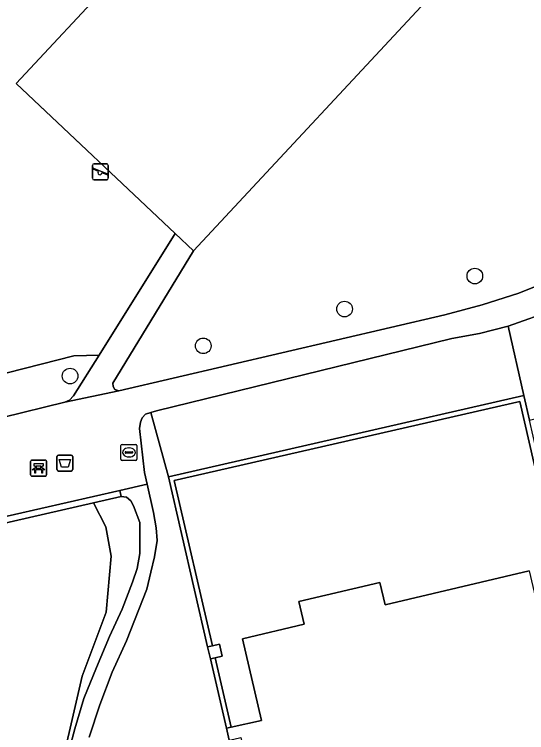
# Model space of a CAD drawing. Extents: x 156412 to 157779, y 382335 to 383768.
# Drawn here: x 156510.5 to 156542.53, y 383361.48 to 383406.35 of the extents above; entities that cross this region are included whole.
import ezdxf

# ---------------------------------------------------------------- set-up
doc = ezdxf.new("R2010")
doc.units = 0
for name, color, linetype in [('IMGEO_Afvalbak', 7, 'Continuous'), ('IMGEO_Bank', 7, 'Continuous'), ('IMGEO_Boom', 7, 'Continuous'), ('IMGEO_Erf', 7, 'Continuous'), ('IMGEO_Groenvoorziening', 7, 'Continuous'), ('IMGEO_Muur', 7, 'Continuous'), ('IMGEO_Oever', 7, 'Continuous'), ('IMGEO_Pand', 7, 'Continuous'), ('IMGEO_Rioolput', 7, 'Continuous'), ('IMGEO_Speelvoorziening', 7, 'Continuous'), ('IMGEO_Terreindeel_gesloten', 7, 'Continuous'), ('IMGEO_Terreindeel_zand', 7, 'Continuous'), ('IMGEO_Voetpad_halfverhard', 7, 'Continuous')]:
    doc.layers.add(name, color=color, linetype=linetype)

msp = doc.modelspace()

# ---------------------------------------------------------------- linework, layer by layer
at = {"layer": 'IMGEO_Afvalbak'}
for p, q in [((156513.155, 383377.92), (156513.155, 383378.72)), ((156513.155, 383378.72), (156513.155, 383377.92)), ((156513.255, 383378.82), (156514.045, 383378.82)), ((156514.045, 383378.82), (156513.255, 383378.82)), ((156514.145, 383378.72), (156514.145, 383377.92)), ((156514.145, 383377.92), (156514.145, 383378.72)), ((156514.045, 383377.82), (156513.255, 383377.82)), ((156513.255, 383377.82), (156514.045, 383377.82))]:
    msp.add_line(p, q, dxfattribs=at)
msp.add_lwpolyline([(156513.298, 383378.534), (156514.002, 383378.534), (156513.853, 383378.064), (156513.447, 383378.064), (156513.298, 383378.534)], dxfattribs=at)
for centre, start, end in [((156513.255, 383378.72), 90, 180), ((156513.255, 383378.72), 90, 180), ((156514.045, 383378.72), 0, 90), ((156514.045, 383378.72), 360, 90), ((156513.255, 383377.92), 180, 270), ((156513.255, 383377.92), 180, 270), ((156514.045, 383377.92), 270, 0), ((156514.045, 383377.92), 270, 0)]:
    msp.add_arc(centre, 0.1, start, end, dxfattribs=at)
at = {"layer": 'IMGEO_Bank'}
for p, q in [((156511.515, 383377.576), (156511.515, 383378.417)), ((156511.515, 383378.417), (156511.515, 383377.576)), ((156511.59, 383378.501), (156512.431, 383378.501)), ((156512.431, 383378.501), (156511.59, 383378.501)), ((156511.824, 383378.007), (156511.824, 383378.113)), ((156511.868, 383378.113), (156511.868, 383378.007)), ((156512.156, 383378.119), (156511.874, 383378.119)), ((156512.162, 383378.007), (156512.162, 383378.113)), ((156512.206, 383378.113), (156512.206, 383378.007)), ((156512.515, 383378.426), (156512.515, 383377.585)), ((156512.515, 383377.585), (156512.515, 383378.426)), ((156512.212, 383377.899), (156511.819, 383377.899)), ((156511.874, 383378.001), (156512.156, 383378.001)), ((156512.44, 383377.501), (156511.599, 383377.501)), ((156511.599, 383377.501), (156512.44, 383377.501))]:
    msp.add_line(p, q, dxfattribs=at)
for points in [[(156511.818, 383378.119), (156511.732, 383378.119), (156511.732, 383378.28), (156512.295, 383378.28), (156512.295, 383378.119), (156512.212, 383378.119)], [(156511.762, 383377.899), (156511.62, 383377.899), (156511.732, 383378.001), (156511.818, 383378.001)], [(156511.812, 383377.892), (156511.812, 383377.685), (156511.769, 383377.685), (156511.769, 383377.892)], [(156512.212, 383378.001), (156512.295, 383378.001), (156512.407, 383377.899), (156512.268, 383377.899)], [(156512.262, 383377.892), (156512.262, 383377.685), (156512.218, 383377.685), (156512.218, 383377.892)]]:
    msp.add_lwpolyline(points, dxfattribs=at)
for centre, radius, start, end in [((156511.593, 383378.423), 0.0779, 92.4484, 184.2845), ((156511.593, 383378.423), 0.0779, 92.4484, 184.2845), ((156511.817, 383378.112), 0.00671, 2.8957, 87.1043), ((156511.874, 383378.112), 0.00671, 92.8957, 177.1043), ((156512.156, 383378.112), 0.00671, 2.8957, 87.1043), ((156512.213, 383378.112), 0.00671, 92.8957, 177.1043), ((156512.437, 383378.423), 0.0779, 2.4484, 94.2845), ((156512.437, 383378.423), 0.0779, 2.4484, 94.2845), ((156511.762, 383377.892), 0.00671, 2.8957, 87.1043), ((156511.819, 383377.892), 0.00671, 92.8957, 177.1043), ((156511.817, 383378.008), 0.00671, 272.8957, 357.1043), ((156511.874, 383378.008), 0.00671, 182.8957, 267.1043), ((156512.156, 383378.008), 0.00671, 272.8957, 357.1043), ((156512.213, 383378.008), 0.00671, 182.8957, 267.1043), ((156512.211, 383377.892), 0.00671, 2.8957, 87.1043), ((156512.268, 383377.892), 0.00671, 92.8957, 177.1043), ((156511.593, 383377.579), 0.0779, 182.4484, 274.2845), ((156511.593, 383377.579), 0.0779, 182.4484, 274.2845), ((156512.437, 383377.579), 0.0779, 272.4484, 4.2845), ((156512.437, 383377.579), 0.0779, 272.4484, 4.2845)]:
    msp.add_arc(centre, radius, start, end, dxfattribs=at)
at = {"layer": 'IMGEO_Boom'}
for centre in [(156539.29, 383390.003), (156531.145, 383387.941), (156522.308, 383385.641), (156513.981, 383383.755)]:
    msp.add_circle(centre, 0.489, dxfattribs=at)
at = {"layer": 'IMGEO_Erf'}
msp.add_lwpolyline([(156542.103, 383382.171), (156520.494, 383377.219), (156522.884, 383366.907), (156523.332, 383367.012), (156523.501, 383366.258), (156523.046, 383366.152), (156524.049, 383361.82), (156525.958, 383362.238), (156524.76, 383367.347), (156528.621, 383368.258), (156528.286, 383369.679), (156533.356, 383370.866), (156533.689, 383369.454), (156542.683, 383371.576), (156544.008, 383365.975), (156545.74, 383366.379)], close=True, dxfattribs=at)
at = {"layer": 'IMGEO_Groenvoorziening'}
for points in [[(156520.556, 383392.652), (156510.612, 383402.029), (156516.755, 383408.629), (156514.449, 383410.721), (156519.64, 383416.356), (156521.973, 383414.237), (156527.85, 383420.552), (156529.257, 383419.224), (156527.317, 383431.407), (156479.872, 383385.863), (156464.134, 383370.601), (156488.375, 383376.21), (156487.802, 383379.075), (156496.633, 383380.536), (156514.216, 383385.011), (156515.794, 383385.061)], [(156552.605, 383409.205), (156552.421, 383410.004), (156552.361, 383410.261), (156548.695, 383409.614), (156545.01, 383409.085), (156541.31, 383408.676), (156537.354, 383408.371), (156521.698, 383391.577), (156516.661, 383383.304), (156516.669, 383383.095), (156516.788, 383382.922), (156517.037, 383382.839), (156537.417, 383387.586), (156539.744, 383388.2), (156542.038, 383388.929), (156553.766, 383393.663), (156555.978, 383394.556)], [(156544.323, 383387.904), (156541.364, 383386.86), (156542.353, 383382.543), (156542.707, 383381), (156545.882, 383381.764)], [(156519.035, 383381.476), (156520.127, 383377.459), (156542.353, 383382.543), (156541.364, 383386.86), (156539.586, 383386.408), (156537.844, 383386.094), (156519.377, 383381.588)]]:
    msp.add_lwpolyline(points, close=True, dxfattribs=at)
for points in [[(156523.921, 383361.007), (156523.756, 383361.756), (156522.752, 383366.083), (156522.583, 383366.837), (156520.127, 383377.459), (156519.035, 383381.476), (156518.702, 383381.366), (156518.491, 383381.146), (156518.38, 383380.863), (156518.312, 383380.479), (156518.634, 383377.725), (156518.799, 383377.006), (156519.205, 383375.234), (156519.369, 383374.279), (156519.425, 383373.479), (156519.25, 383372.468), (156519.024, 383371.507), (156518.781, 383370.434), (156517.516, 383367.208), (156516.606, 383365.253), (156515.843, 383363.219), (156515.178, 383361.198)], [(156513.685, 383359.523), (156514.284, 383361.715), (156514.838, 383363.602), (156515.629, 383365.545), (156516.454, 383367.478), (156517.245, 383369.195), (156517.889, 383370.868), (156518.177, 383371.738), (156518.335, 383372.676), (156518.346, 383373.681), (156518.346, 383374.597), (156517.956, 383375.644), (156517.778, 383375.951), (156517.508, 383376.182), (156517.169, 383376.226), (156515.448, 383375.834), (156516.223, 383374.336), (156516.553, 383372.503), (156516.245, 383369.003), (156514.73, 383365.011), (156513.022, 383357.607)]]:
    msp.add_lwpolyline(points, dxfattribs=at)
at = {"layer": 'IMGEO_Muur'}
for points in [[(156520.494, 383377.219), (156542.103, 383382.171), (156545.74, 383366.379), (156545.784, 383366.187), (156546.092, 383366.259), (156542.935, 383380.007), (156542.707, 383381), (156542.353, 383382.543), (156520.127, 383377.459), (156522.583, 383366.837), (156522.884, 383366.907)], [(156517.169, 383376.226), (156517.083, 383376.606), (156494.019, 383371.358), (156489.654, 383370.365), (156489.74, 383369.985), (156501.789, 383372.726), (156509.419, 383374.463), (156515.448, 383375.834)], [(156522.752, 383366.083), (156523.756, 383361.756), (156524.049, 383361.82), (156523.046, 383366.152)]]:
    msp.add_lwpolyline(points, close=True, dxfattribs=at)
at = {"layer": 'IMGEO_Oever'}
msp.add_lwpolyline([(156514.713, 383312.022), (156512.285, 383315.782), (156510.123, 383317.579), (156506.857, 383318.231), (156504.428, 383317.956), (156503.105, 383318.28), (156501.833, 383319.362), (156501.146, 383319.557), (156501.123, 383321.208), (156501.754, 383321.125), (156502.952, 383322.231), (156507.267, 383323.972), (156511.578, 383326.515), (156513.289, 383330.323), (156513.746, 383339.924), (156512.652, 383350.402), (156513.022, 383357.607), (156514.73, 383365.011), (156516.245, 383369.003), (156516.553, 383372.503), (156516.223, 383374.336), (156515.448, 383375.834), (156509.419, 383374.463)], dxfattribs=at)
at = {"layer": 'IMGEO_Pand'}
msp.add_lwpolyline([(156542.683, 383371.576), (156533.689, 383369.454), (156533.356, 383370.866), (156528.286, 383369.679), (156528.621, 383368.258), (156524.76, 383367.347), (156525.958, 383362.238), (156524.049, 383361.82), (156523.756, 383361.756), (156523.921, 383361.007), (156524.222, 383361.076), (156524.667, 383361.177), (156525.867, 383355.952), (156527.701, 383356.362), (156528.756, 383351.799), (156526.918, 383351.376), (156527.083, 383350.66), (156532.054, 383351.754), (156533.241, 383346.571), (156534.914, 383346.957), (156536.134, 383341.724), (156545.034, 383343.779)], dxfattribs=at)
msp.add_lwpolyline([(156523.332, 383367.012), (156522.884, 383366.907), (156522.583, 383366.837), (156522.752, 383366.083), (156523.046, 383366.152), (156523.501, 383366.258)], close=True, dxfattribs=at)
at = {"layer": 'IMGEO_Rioolput'}
for p, q in [((156517.235, 383379.481), (156518.087, 383379.481)), ((156517.16, 383378.555), (156517.16, 383379.407)), ((156517.462, 383379.024), (156517.86, 383379.024)), ((156517.648, 383379.261), (156517.673, 383379.261)), ((156518.161, 383379.407), (156518.161, 383378.555)), ((156517.419, 383378.975), (156517.419, 383378.987)), ((156517.857, 383378.938), (156517.459, 383378.938)), ((156517.671, 383378.701), (156517.646, 383378.701)), ((156517.903, 383378.987), (156517.903, 383378.975)), ((156518.087, 383378.481), (156517.235, 383378.481))]:
    msp.add_line(p, q, dxfattribs=at)
for points in [[(156517.235, 383379.481), (156518.087, 383379.481)], [(156517.16, 383378.555), (156517.16, 383379.407)], [(156518.161, 383379.407), (156518.161, 383378.555)], [(156518.087, 383378.481), (156517.235, 383378.481)]]:
    msp.add_lwpolyline(points, dxfattribs=at)
for centre, radius, start, end in [((156517.237, 383379.405), 0.0765, 91.552, 178.448), ((156517.237, 383379.405), 0.0765, 91.552, 178.448), ((156518.085, 383379.405), 0.0765, 1.552, 88.448), ((156518.085, 383379.405), 0.0765, 1.552, 88.448), ((156517.459, 383378.984), 0.0403, 85.8775, 175.7526), ((156517.864, 383378.986), 0.0386, 1.7309, 96.639), ((156517.237, 383378.557), 0.0765, 181.552, 268.448), ((156517.237, 383378.557), 0.0765, 181.552, 268.448), ((156517.456, 383378.974), 0.0366, 178.938, 274.7102), ((156517.86, 383378.981), 0.043, 264.8664, 352.4533), ((156518.085, 383378.557), 0.0765, 271.552, 358.448), ((156518.085, 383378.557), 0.0765, 271.552, 358.448)]:
    msp.add_arc(centre, radius, start, end, dxfattribs=at)
for centre, major_axis, ratio, start_param, end_param in [((156517.647, 383378.981), (-0.387, 0.002), 0.722429, 4.712389, 7.853982), ((156517.672, 383378.981), (-0.39, 0.002), 0.717154, 1.570796, 4.712389)]:
    msp.add_ellipse(centre, major_axis=major_axis, ratio=ratio, start_param=start_param, end_param=end_param, dxfattribs=at)
at = {"layer": 'IMGEO_Speelvoorziening'}
for p, q in [((156515.479, 383397.009), (156516.269, 383397.009)), ((156516.269, 383397.009), (156515.479, 383397.009)), ((156515.379, 383396.109), (156515.379, 383396.909)), ((156515.379, 383396.909), (156515.379, 383396.109)), ((156515.762, 383396.537), (156515.423, 383396.674)), ((156515.448, 383396.734), (156516.324, 383396.381)), ((156516.369, 383396.909), (156516.369, 383396.109)), ((156516.369, 383396.109), (156516.369, 383396.909)), ((156516.3, 383396.321), (156515.96, 383396.458)), ((156516.269, 383396.009), (156515.479, 383396.009)), ((156515.479, 383396.009), (156516.269, 383396.009))]:
    msp.add_line(p, q, dxfattribs=at)
for centre, radius, start, end in [((156515.479, 383396.909), 0.1, 90, 180), ((156515.479, 383396.909), 0.1, 90, 180), ((156516.269, 383396.909), 0.1, 0, 90), ((156516.269, 383396.909), 0.1, 360, 90), ((156515.436, 383396.704), 0.0327, 68.078, 248.078), ((156515.841, 383396.447), 0.12, 130.9928, 5.1632), ((156515.479, 383396.109), 0.1, 180, 270), ((156515.479, 383396.109), 0.1, 180, 270), ((156516.269, 383396.109), 0.1, 270, 0), ((156516.269, 383396.109), 0.1, 270, 0), ((156516.312, 383396.351), 0.0327, 248.078, 68.078)]:
    msp.add_arc(centre, radius, start, end, dxfattribs=at)
at = {"layer": 'IMGEO_Terreindeel_gesloten'}
msp.add_lwpolyline([(156521.973, 383414.237), (156516.755, 383408.629), (156510.612, 383402.029), (156520.556, 383392.652), (156521.698, 383391.577), (156537.354, 383408.371), (156538.914, 383410.045), (156530.986, 383417.592), (156529.257, 383419.224), (156527.85, 383420.552)], close=True, dxfattribs=at)
at = {"layer": 'IMGEO_Terreindeel_zand'}
msp.add_lwpolyline([(156509.75, 383381.155), (156513.662, 383382.124), (156513.943, 383382.238), (156514.203, 383382.524), (156515.794, 383385.061), (156514.216, 383385.011), (156496.633, 383380.536), (156487.802, 383379.075), (156488.375, 383376.21)], close=True, dxfattribs=at)
at = {"layer": 'IMGEO_Voetpad_halfverhard'}
for points in [[(156553.766, 383393.663), (156542.038, 383388.929), (156539.744, 383388.2), (156537.417, 383387.586), (156517.037, 383382.839), (156513.662, 383382.124), (156509.75, 383381.155)], [(156494.019, 383371.358), (156517.083, 383376.606), (156518.799, 383377.006), (156518.634, 383377.725), (156518.312, 383380.479), (156518.38, 383380.863), (156518.491, 383381.146), (156518.702, 383381.366), (156519.035, 383381.476), (156519.377, 383381.588), (156537.844, 383386.094), (156539.586, 383386.408), (156541.364, 383386.86), (156544.323, 383387.904)], [(156515.178, 383361.198), (156515.843, 383363.219), (156516.606, 383365.253), (156517.516, 383367.208), (156518.781, 383370.434), (156519.024, 383371.507), (156519.25, 383372.468), (156519.425, 383373.479), (156519.369, 383374.279), (156519.205, 383375.234), (156518.799, 383377.006), (156517.083, 383376.606), (156517.169, 383376.226), (156517.508, 383376.182), (156517.778, 383375.951), (156517.956, 383375.644), (156518.346, 383374.597), (156518.346, 383373.681), (156518.335, 383372.676), (156518.177, 383371.738), (156517.889, 383370.868), (156517.245, 383369.195), (156516.454, 383367.478), (156515.629, 383365.545), (156514.838, 383363.602), (156514.284, 383361.715), (156513.685, 383359.523)]]:
    msp.add_lwpolyline(points, dxfattribs=at)
msp.add_lwpolyline([(156521.698, 383391.577), (156520.556, 383392.652), (156515.794, 383385.061), (156514.203, 383382.524), (156513.943, 383382.238), (156513.662, 383382.124), (156517.037, 383382.839), (156516.788, 383382.922), (156516.669, 383383.095), (156516.661, 383383.304)], close=True, dxfattribs=at)

doc.saveas('drawing.dxf')
